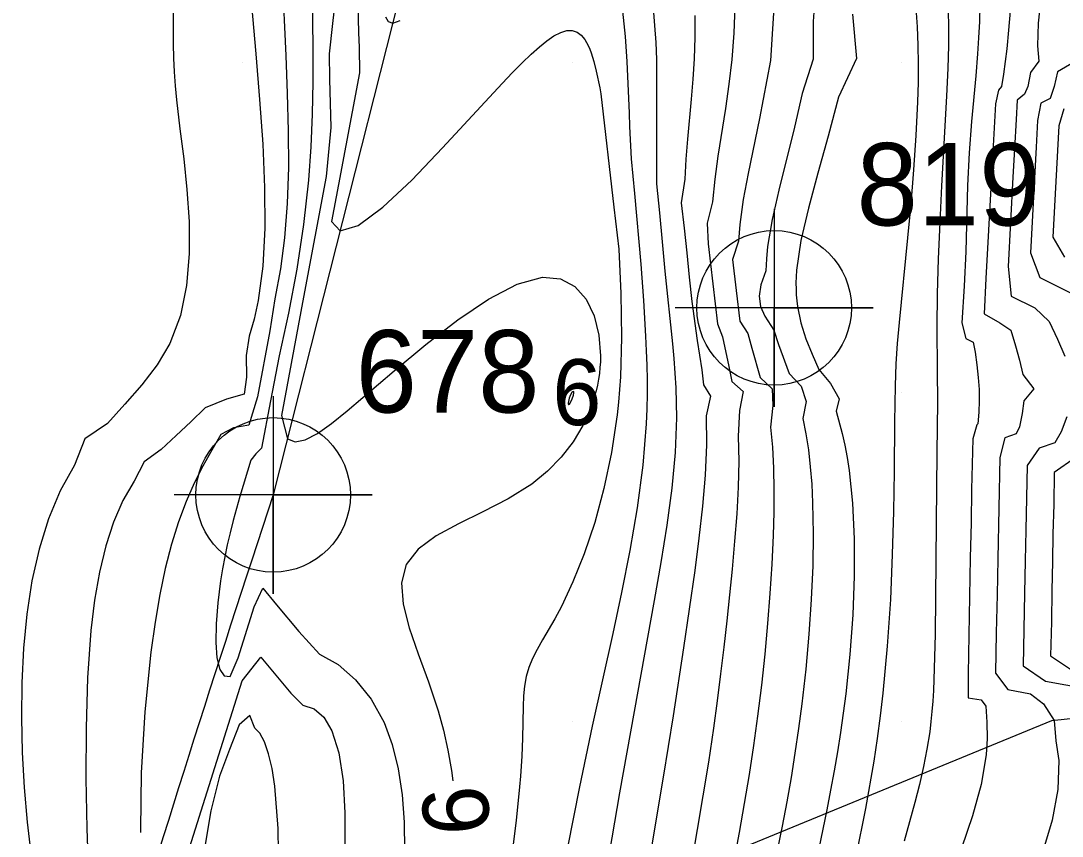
# Model space of a CAD drawing. Extents: x 2602990 to 2605851, y 618069 to 619180.
# Drawn here: x 2603613.27 to 2603644.86, y 618436.53 to 618461.27 of the extents above; entities that cross this region are included whole.
import ezdxf

# ---------------------------------------------------------------- set-up
doc = ezdxf.new("R2010")
doc.units = 0
for name, color, linetype in [('DTM Contours Major', 7, 'Continuous'), ('DTM Contours Minor', 7, 'Continuous'), ('DTM Contours Minor Text', 7, 'Continuous'), ('Exist DTM Breakline', 7, 'Continuous'), ('Exist DTM Breakline Cogo Number', 7, 'Continuous'), ('Exist DTM Breakline Cogo Point CELL', 7, 'Continuous'), ('Exist DTM Crownline', 7, 'Continuous'), ('Exist DTM QL2 LIDAR Elevation Point', 7, 'Continuous'), ('Exist DTM Regular Point CELL', 7, 'Continuous'), ('Exist DTM Regular Point Cogo Number', 7, 'Continuous'), ('Exist Roads EOP', 7, 'Continuous'), ('PH Exist DTM Obscure Area', 7, 'Continuous')]:
    doc.layers.add(name, color=color, linetype=linetype)

# ---------------------------------------------------------------- blocks, each defined once
blk = doc.blocks.new('EXIST DTM BREAKLINE COGO POINT')
at = {"layer": 'Exist DTM Breakline Cogo Point CELL'}
blk.add_lwpolyline([(0, 0.06), (0, -0.06), (0, 0), (0.06, 0), (-0.06, 0)], dxfattribs=at)
blk.add_circle((0, 0), 0.04688, dxfattribs=at)
blk = doc.blocks.new('EXIST DTM REGULAR POINT')
at = {"layer": 'Exist DTM Regular Point CELL'}
blk.add_lwpolyline([(0, 0.06), (0, -0.06), (0, 0), (0.06, 0), (-0.06, 0)], dxfattribs=at)
blk.add_circle((0, 0), 0.04688, dxfattribs=at)

msp = doc.modelspace()

# ---------------------------------------------------------------- linework, layer by layer
at = {"layer": 'DTM Contours Major'}
for points in [[(2603621.201, 618462.593), (2603621.312, 618460.21), (2603621.358, 618459.06), (2603621.388, 618457.924), (2603621.39, 618456.811), (2603621.356, 618455.728), (2603621.277, 618454.684), (2603621.153, 618453.738), (2603620.982, 618452.835), (2603620.827, 618451.857), (2603620.452, 618449.862), (2603620.186, 618448.995), (2603619.722, 618448.915), (2603619.339, 618448.711), (2603619.066, 618448.238), (2603618.794, 618447.751), (2603618.532, 618447.236), (2603618.285, 618446.682), (2603618.053, 618446.062), (2603617.844, 618445.386), (2603617.657, 618444.654), (2603617.491, 618443.864), (2603617.345, 618443.016), (2603617.219, 618442.108), (2603617.037, 618440.3), (2603616.928, 618438.449), (2603616.901, 618436.717), (2603616.904, 618436.643)], [(2603638.506, 618461.469), (2603638.625, 618460.127), (2603638.077, 618458.946), (2603637.769, 618457.77), (2603637.455, 618456.645), (2603637.166, 618455.584), (2603636.938, 618454.598), (2603636.807, 618453.698), (2603636.794, 618453.503), (2603636.788, 618453.314), (2603636.79, 618453.128), (2603636.798, 618452.948), (2603636.813, 618452.771), (2603636.835, 618452.598), (2603636.94, 618452.098), (2603637.093, 618451.62), (2603637.278, 618451.155), (2603637.481, 618450.692), (2603637.836, 618450.263), (2603638.104, 618449.795), (2603638.009, 618449.424), (2603638.19, 618448.745), (2603638.272, 618448.387), (2603638.343, 618448.013), (2603638.404, 618447.622), (2603638.508, 618446.629), (2603638.557, 618445.554), (2603638.557, 618444.416), (2603638.511, 618443.239), (2603638.424, 618442.043), (2603638.298, 618440.851), (2603638.222, 618440.261), (2603638.138, 618439.674), (2603638.046, 618439.09), (2603637.946, 618438.506), (2603637.838, 618437.919), (2603637.723, 618437.328), (2603637.48, 618436.157)], [(2603617.801, 618434.313), (2603619.986, 618441.245), (2603620.554, 618441.954), (2603621.468, 618440.87), (2603621.831, 618440.499), (2603622.172, 618440.395), (2603622.467, 618440.134), (2603622.709, 618439.729), (2603622.922, 618439.052), (2603623.051, 618438.21), (2603623.108, 618437.237), (2603623.107, 618436.167)]]:
    msp.add_lwpolyline(points, dxfattribs=at)
at = {"layer": 'DTM Contours Minor'}
for points in [[(2603623.02, 618463.746), (2603622.733, 618461.188), (2603622.625, 618460.263), (2603622.64, 618459.495), (2603622.682, 618458.031), (2603622.539, 618456.54), (2603621.852, 618452.884), (2603621.182, 618449.295), (2603621.361, 618448.585), (2603621.592, 618448.49), (2603621.897, 618448.552), (2603622.269, 618448.747), (2603622.698, 618449.048), (2603623.176, 618449.431), (2603624.604, 618450.647), (2603625.561, 618451.442), (2603626.527, 618452.189), (2603627.464, 618452.823), (2603628.335, 618453.278), (2603629.101, 618453.488), (2603629.643, 618453.439), (2603630.083, 618453.204), (2603630.423, 618452.816), (2603630.665, 618452.312), (2603630.809, 618451.728), (2603630.857, 618451.097), (2603630.854, 618450.92), (2603630.843, 618450.743), (2603630.825, 618450.566), (2603630.8, 618450.389), (2603630.767, 618450.212), (2603630.727, 618450.035), (2603630.559, 618449.504), (2603630.324, 618448.988), (2603630.025, 618448.494), (2603629.665, 618448.028), (2603629.247, 618447.599), (2603628.773, 618447.213), (2603628.053, 618446.761), (2603627.293, 618446.369), (2603626.548, 618446.007), (2603625.874, 618445.641), (2603625.328, 618445.24), (2603624.966, 618444.771), (2603624.827, 618444.212), (2603624.874, 618443.566), (2603625.059, 618442.844), (2603625.331, 618442.056), (2603625.639, 618441.213), (2603625.935, 618440.328), (2603626.096, 618439.741), (2603626.231, 618439.14), (2603626.339, 618438.525), (2603626.38, 618438.208)], [(2603617.91, 618462.421), (2603617.896, 618461.004), (2603617.897, 618460.566), (2603617.904, 618460.138), (2603617.922, 618459.714), (2603617.953, 618459.29), (2603617.995, 618458.864), (2603618.101, 618457.994), (2603618.215, 618457.082), (2603618.314, 618456.146), (2603618.376, 618455.176), (2603618.379, 618454.198), (2603618.299, 618453.238), (2603618.113, 618452.322), (2603617.795, 618451.477), (2603617.412, 618450.825), (2603616.947, 618450.219), (2603616.432, 618449.636), (2603615.899, 618449.052), (2603615.211, 618448.586), (2603614.901, 618447.783), (2603614.466, 618447.004), (2603614.111, 618446.153), (2603613.828, 618445.239), (2603613.612, 618444.274), (2603613.456, 618443.268), (2603613.354, 618442.231), (2603613.301, 618441.185), (2603613.291, 618440.127), (2603613.319, 618439.064), (2603613.38, 618438.004), (2603613.471, 618436.955), (2603613.586, 618435.922)], [(2603622.113, 618462.264), (2603622.13, 618460.379), (2603622.128, 618459.414), (2603622.11, 618458.433), (2603622.068, 618457.439), (2603621.996, 618456.43), (2603621.847, 618455.082), (2603621.644, 618453.73), (2603621.396, 618452.398), (2603621.114, 618451.105), (2603620.847, 618449.733), (2603620.578, 618448.296), (2603620.408, 618448.126), (2603620.252, 618447.94), (2603619.915, 618446.832), (2603619.812, 618446.471), (2603619.713, 618446.102), (2603619.621, 618445.734), (2603619.537, 618445.367), (2603619.461, 618445.001), (2603619.393, 618444.636), (2603619.334, 618444.272), (2603619.249, 618443.607), (2603619.2, 618442.975), (2603619.19, 618442.407), (2603619.225, 618441.934), (2603619.307, 618441.585), (2603619.443, 618441.391), (2603619.629, 618441.368), (2603619.869, 618441.937), (2603620.356, 618443.486), (2603620.612, 618444.054), (2603621.028, 618443.548), (2603621.712, 618442.736), (2603622.333, 618442.055), (2603622.896, 618441.737), (2603623.427, 618441.275), (2603623.901, 618440.685), (2603624.292, 618439.981), (2603624.543, 618439.306), (2603624.723, 618438.57), (2603624.839, 618437.782), (2603624.898, 618436.953), (2603624.909, 618436.092)], [(2603637.393, 618462.389), (2603637.31, 618461.244), (2603637.314, 618460.101), (2603636.979, 618459.062), (2603636.747, 618458.04), (2603636.265, 618456.125), (2603636.066, 618455.243), (2603635.929, 618454.422), (2603635.891, 618454.043), (2603635.874, 618453.677), (2603635.719, 618453.26), (2603635.676, 618452.911), (2603635.715, 618452.597), (2603635.848, 618452.305), (2603636.116, 618451.884), (2603636.258, 618451.443), (2603636.58, 618450.564), (2603636.95, 618450.186), (2603637.101, 618449.721), (2603636.998, 618449.2), (2603637.091, 618448.734), (2603637.166, 618448.247), (2603637.223, 618447.737), (2603637.265, 618447.204), (2603637.293, 618446.645), (2603637.309, 618445.714), (2603637.296, 618444.729), (2603637.253, 618443.706), (2603637.183, 618442.658), (2603637.088, 618441.599), (2603636.969, 618440.543), (2603636.869, 618439.792), (2603636.759, 618439.048), (2603636.639, 618438.308), (2603636.509, 618437.571), (2603636.37, 618436.834), (2603636.223, 618436.095)], [(2603636.133, 618461.988), (2603636.077, 618461.02), (2603636.013, 618460.065), (2603635.682, 618458.302), (2603635.336, 618456.635), (2603635.189, 618455.846), (2603635.084, 618455.09), (2603635.042, 618454.577), (2603634.866, 618454.023), (2603634.978, 618453.087), (2603635.084, 618452.155), (2603635.332, 618451.777), (2603635.452, 618451.335), (2603635.704, 618450.446), (2603636.068, 618450.103), (2603636.086, 618449.599), (2603636.012, 618448.938), (2603636.073, 618448.331), (2603636.108, 618447.697), (2603636.121, 618447.039), (2603636.115, 618446.355), (2603636.094, 618445.646), (2603636.054, 618444.783), (2603635.999, 618443.892), (2603635.928, 618442.98), (2603635.843, 618442.051), (2603635.742, 618441.113), (2603635.626, 618440.172), (2603635.502, 618439.282), (2603635.366, 618438.396), (2603635.221, 618437.515), (2603635.066, 618436.641), (2603634.904, 618435.776)], [(2603620.272, 618461.75), (2603620.403, 618460.265), (2603620.518, 618458.876), (2603620.611, 618457.519), (2603620.666, 618456.213), (2603620.672, 618454.975), (2603620.614, 618453.825), (2603620.479, 618452.78), (2603620.357, 618452.218), (2603620.204, 618451.696), (2603620.109, 618451.111), (2603620.125, 618450.459), (2603620.05, 618449.934), (2603619.511, 618449.784), (2603618.869, 618449.522), (2603618.433, 618449.101), (2603617.982, 618448.688), (2603617.533, 618448.263), (2603617.02, 618447.89), (2603616.716, 618447.303), (2603616.373, 618446.716), (2603616.086, 618446.059), (2603615.849, 618445.333), (2603615.66, 618444.542), (2603615.512, 618443.686), (2603615.402, 618442.77), (2603615.3, 618441.333), (2603615.254, 618439.819), (2603615.251, 618438.277), (2603615.279, 618436.756), (2603615.324, 618435.303)], [(2603623.497, 618461.783), (2603623.52, 618460.898), (2603623.539, 618460.464), (2603623.546, 618459.686), (2603622.908, 618456.299), (2603622.702, 618455.181), (2603622.959, 618454.891), (2603623.511, 618455.059), (2603624.257, 618455.61), (2603625.131, 618456.432), (2603626.068, 618457.408), (2603627.873, 618459.365), (2603628.187, 618459.694), (2603628.48, 618459.991), (2603628.752, 618460.253), (2603629.004, 618460.478), (2603629.234, 618460.663), (2603629.444, 618460.806), (2603629.654, 618460.914), (2603629.84, 618460.969), (2603630.004, 618460.972), (2603630.148, 618460.926), (2603630.276, 618460.833), (2603630.388, 618460.695), (2603630.439, 618460.61), (2603630.488, 618460.514), (2603630.534, 618460.407), (2603630.577, 618460.291), (2603630.659, 618460.027), (2603630.732, 618459.737), (2603630.837, 618459.236), (2603630.871, 618459.052), (2603631.268, 618455.614), (2603631.413, 618454.34), (2603631.477, 618452.993), (2603631.495, 618451.662), (2603631.49, 618451.259), (2603631.479, 618450.861), (2603631.461, 618450.468), (2603631.437, 618450.079), (2603631.406, 618449.694), (2603631.366, 618449.312), (2603631.197, 618448.173), (2603630.965, 618447.079), (2603630.683, 618446.047), (2603630.364, 618445.095), (2603630.024, 618444.24), (2603629.674, 618443.5), (2603629.473, 618443.127), (2603629.098, 618442.483), (2603628.934, 618442.195), (2603628.794, 618441.918), (2603628.683, 618441.644), (2603628.605, 618441.368), (2603628.554, 618441.083), (2603628.525, 618440.783), (2603628.509, 618440.466), (2603628.49, 618439.506), (2603628.469, 618438.959), (2603628.432, 618438.352), (2603628.406, 618438.024), (2603628.301, 618437.006), (2603628.159, 618435.878)], [(2603632.455, 618461.652), (2603632.5, 618461.126), (2603632.534, 618460.609), (2603632.554, 618460.097), (2603632.562, 618459.611), (2603632.559, 618458.637), (2603632.555, 618457.647), (2603632.554, 618456.323), (2603632.651, 618455.439), (2603632.725, 618454.561), (2603632.811, 618453.675), (2603633.039, 618451.465), (2603633.08, 618451.022), (2603633.115, 618450.578), (2603633.142, 618450.131), (2603633.158, 618449.678), (2603633.162, 618449.217), (2603633.12, 618448.171), (2603633.019, 618447.085), (2603632.871, 618445.967), (2603632.69, 618444.827), (2603632.487, 618443.676), (2603631.877, 618440.312), (2603631.44, 618437.842), (2603630.973, 618435.114)], [(2603634.932, 618461.706), (2603634.903, 618460.893), (2603634.843, 618460.093), (2603634.757, 618459.34), (2603634.649, 618458.601), (2603634.422, 618457.161), (2603634.325, 618456.46), (2603634.255, 618455.771), (2603634.096, 618455.13), (2603634.128, 618454.499), (2603634.269, 618453.285), (2603634.408, 618452.07), (2603634.562, 618451.679), (2603634.751, 618450.781), (2603634.84, 618450.327), (2603635.184, 618450.022), (2603635.071, 618449.448), (2603635.037, 618448.665), (2603635.053, 618447.907), (2603635.036, 618447.122), (2603634.992, 618446.312), (2603634.928, 618445.48), (2603634.851, 618444.63), (2603634.774, 618443.851), (2603634.692, 618443.061), (2603634.602, 618442.26), (2603634.504, 618441.449), (2603634.399, 618440.63), (2603634.284, 618439.802), (2603634.132, 618438.778), (2603633.968, 618437.751), (2603633.796, 618436.729), (2603633.619, 618435.721)], [(2603640.43, 618461.653), (2603640.463, 618461.085), (2603640.485, 618460.524), (2603640.494, 618459.966), (2603640.491, 618459.391), (2603640.476, 618458.806), (2603640.428, 618457.786), (2603640.357, 618456.746), (2603640.271, 618455.705), (2603640.175, 618454.685), (2603639.916, 618452.116), (2603639.861, 618451.478), (2603639.82, 618450.856), (2603639.794, 618450.187), (2603639.777, 618449.101), (2603639.764, 618447.595), (2603639.746, 618446.38), (2603639.711, 618445.075), (2603639.652, 618443.705), (2603639.56, 618442.295), (2603639.427, 618440.87), (2603639.346, 618440.183), (2603639.253, 618439.496), (2603639.149, 618438.806), (2603638.898, 618437.367), (2603638.609, 618435.913)], [(2603641.409, 618461.738), (2603641.416, 618460.915), (2603641.412, 618460.51), (2603641.393, 618459.828), (2603641.353, 618458.985), (2603641.202, 618456.257), (2603641.149, 618455.145), (2603641.105, 618454.044), (2603641.075, 618452.982), (2603641.064, 618451.985), (2603641.076, 618450.642), (2603641.079, 618449.708), (2603641.057, 618448.162), (2603641.041, 618446.035), (2603641.026, 618443.763), (2603641.01, 618442.655), (2603640.984, 618441.611), (2603640.957, 618440.946), (2603640.938, 618440.626), (2603640.914, 618440.312), (2603640.884, 618440.003), (2603640.846, 618439.696), (2603640.763, 618439.169), (2603640.657, 618438.638), (2603640.532, 618438.1), (2603640.391, 618437.548), (2603640.069, 618436.38)], [(2603642.369, 618461.746), (2603642.353, 618461.245), (2603642.33, 618460.752), (2603642.298, 618460.263), (2603642.241, 618459.595), (2603642.112, 618458.215), (2603642.043, 618457.257), (2603641.994, 618456.265), (2603641.943, 618454.269), (2603641.889, 618453.219), (2603641.825, 618452.099), (2603641.945, 618451.627), (2603642.161, 618451.518), (2603642.227, 618451.21), (2603642.279, 618450.824), (2603642.319, 618450.448), (2603642.342, 618450.077), (2603642.345, 618449.736), (2603642.332, 618449.39), (2603642.309, 618449.034), (2603642.275, 618449.007), (2603642.151, 618448.586), (2603642.117, 618447.05), (2603642.103, 618446.038), (2603642.078, 618444.977), (2603642.012, 618441.452), (2603642.014, 618440.73), (2603642.404, 618440.664), (2603642.547, 618440.472), (2603642.58, 618439.986), (2603642.585, 618439.496), (2603642.555, 618438.995), (2603642.403, 618438.094), (2603642.145, 618437.147), (2603641.808, 618436.163)], [(2603644.211, 618461.853), (2603644.141, 618461.19), (2603644.117, 618460.508), (2603644.154, 618460.046), (2603643.906, 618459.695), (2603643.827, 618459.275), (2603643.721, 618459.036), (2603643.501, 618458.855), (2603643.466, 618458.273), (2603643.42, 618457.379), (2603643.369, 618456.527), (2603643.223, 618453.812), (2603643.318, 618452.915), (2603644.038, 618452.56), (2603644.47, 618452.14), (2603644.727, 618451.604), (2603644.95, 618451.095)], [(2603624.333, 618461.385), (2603624.42, 618461.242), (2603624.557, 618461.198), (2603624.778, 618461.279)], [(2603631.53, 618461.559), (2603631.571, 618461.179), (2603631.604, 618460.795), (2603631.653, 618460.029), (2603631.724, 618458.462), (2603631.736, 618458.059), (2603631.785, 618457.076), (2603631.895, 618456.029), (2603632.078, 618453.878), (2603632.161, 618452.785), (2603632.228, 618451.695), (2603632.248, 618451.255), (2603632.263, 618450.816), (2603632.272, 618450.377), (2603632.273, 618449.936), (2603632.264, 618449.49), (2603632.246, 618449.04), (2603632.142, 618447.782), (2603631.97, 618446.494), (2603631.749, 618445.2), (2603631.496, 618443.919), (2603631.229, 618442.676), (2603630.608, 618439.861), (2603630.223, 618438.022), (2603629.859, 618436.187)], [(2603633.724, 618461.432), (2603633.724, 618460.768), (2603633.703, 618460.115), (2603633.664, 618459.497), (2603633.611, 618458.885), (2603633.497, 618457.672), (2603633.449, 618457.067), (2603633.417, 618456.459), (2603633.305, 618455.74), (2603633.395, 618454.972), (2603633.477, 618454.228), (2603633.546, 618453.487), (2603633.632, 618452.752), (2603633.795, 618451.568), (2603633.866, 618451.124), (2603633.93, 618450.672), (2603633.986, 618450.217), (2603634.194, 618449.873), (2603634.061, 618449.281), (2603634.072, 618448.4), (2603634.034, 618447.483), (2603633.955, 618446.537), (2603633.846, 618445.57), (2603633.716, 618444.587), (2603633.378, 618442.243), (2603633.065, 618440.178), (2603632.764, 618438.316), (2603631.989, 618433.724)], [(2603643.288, 618461.558), (2603643.241, 618460.982), (2603643.182, 618460.416), (2603643.082, 618459.652), (2603643.027, 618459.27), (2603642.935, 618459.161), (2603642.84, 618458.747), (2603642.707, 618456.377), (2603642.548, 618453.451), (2603642.494, 618452.376), (2603642.976, 618452.103), (2603643.306, 618451.876), (2603643.449, 618451.409), (2603643.574, 618450.966), (2603643.667, 618450.539), (2603644.008, 618450.103), (2603643.7, 618449.738), (2603643.647, 618449.349), (2603643.567, 618448.946), (2603643.473, 618448.737), (2603643.121, 618448.618), (2603642.972, 618448.015), (2603642.91, 618444.938), (2603642.893, 618443.855), (2603642.864, 618442.694), (2603642.843, 618441.477), (2603643.217, 618440.973), (2603643.906, 618440.849), (2603644.302, 618440.546), (2603644.623, 618440.034), (2603644.673, 618439.421), (2603644.761, 618438.826), (2603644.735, 618437.947), (2603644.559, 618437.009), (2603644.264, 618436.032)], [(2603645.208, 618460.005), (2603644.725, 618459.723), (2603644.618, 618459.269), (2603644.501, 618458.906), (2603644.213, 618458.766), (2603644.116, 618458.243), (2603644.077, 618457.434), (2603643.899, 618454.226), (2603644.182, 618453.475), (2603645.138, 618453.008)], [(2603644.915, 618458.6), (2603644.76, 618458.079), (2603644.579, 618454.702), (2603644.932, 618454.094)], [(2603630.053, 618450), (2603630.046, 618450.012), (2603630.035, 618450.015), (2603630.021, 618450.011), (2603629.992, 618449.986), (2603629.949, 618449.917), (2603629.911, 618449.817), (2603629.886, 618449.717), (2603629.881, 618449.676), (2603629.882, 618449.645), (2603629.888, 618449.63), (2603629.899, 618449.627), (2603629.916, 618449.64), (2603629.939, 618449.67), (2603630, 618449.793), (2603630.04, 618449.913), (2603630.055, 618449.982), (2603630.053, 618450)], [(2603645.01, 618449.254), (2603644.836, 618448.799), (2603644.646, 618448.467), (2603644.169, 618448.3), (2603643.8, 618447.775), (2603643.762, 618445.813), (2603643.738, 618444.882), (2603643.723, 618443.902), (2603643.678, 618441.697), (2603644.361, 618441.227), (2603646.211, 618440.895)], [(2603645.257, 618448.002), (2603644.622, 618447.558), (2603644.609, 618446.593), (2603644.584, 618445.706), (2603644.573, 618444.857), (2603644.555, 618443.981), (2603644.54, 618443.029), (2603644.515, 618441.995), (2603645.205, 618441.535)], [(2603621.105, 618435.307), (2603621.08, 618436.758), (2603620.979, 618438.041), (2603620.894, 618438.577), (2603620.789, 618439.027), (2603620.665, 618439.386), (2603620.526, 618439.649), (2603620.375, 618439.808), (2603620.219, 618440.191), (2603619.898, 618439.901), (2603619.601, 618439.155), (2603619.305, 618438.348), (2603619.04, 618437.292), (2603618.823, 618436.028)]]:
    msp.add_lwpolyline(points, dxfattribs=at)
at = {"layer": 'Exist DTM Breakline'}
msp.add_line((2603625.628, 618465.423), (2603620.929, 618446.882), dxfattribs=at)
msp.add_spline([(2603620.929, 618446.882), (2603612.359, 618415.215), (2603610.953, 618372.558), (2603618.76, 618335.828), (2603633.155, 618328.185), (2603650.641, 618336.311)], degree=3, dxfattribs=at)
at = {"layer": 'Exist DTM Crownline'}
msp.add_spline([(2603233.488, 618380.754), (2603285.185, 618400.095), (2603335.457, 618418.629), (2603390.812, 618439.069), (2603440.087, 618457.325), (2603493.996, 618477.231), (2603542.655, 618495.301), (2603600.808, 618516.867), (2603653.659, 618536.362), (2603706.222, 618555.742), (2603764.811, 618577.593), (2603823.52, 618599.847), (2603878.564, 618620.56), (2603937.951, 618643.078), (2603997.369, 618665.789), (2604036.209, 618680.665), (2604055.311, 618688.017)], degree=3, dxfattribs=at)
at = {"layer": 'Exist DTM QL2 LIDAR Elevation Point'}
for p, q in [((2603620, 618460), (2603620, 618460)), ((2603630, 618460), (2603630, 618460)), ((2603640, 618460), (2603640, 618460)), ((2603620, 618450), (2603620, 618450)), ((2603630, 618450), (2603630, 618450)), ((2603640, 618450), (2603640, 618450)), ((2603620, 618440), (2603620, 618440)), ((2603630, 618440), (2603630, 618440)), ((2603640, 618440), (2603640, 618440))]:
    msp.add_line(p, q, dxfattribs=at)
at = {"layer": 'Exist Roads EOP'}
for points in [[(2603230.17, 618389.98), (2603282.929, 618409.597), (2603332.773, 618427.868), (2603388.167, 618448.413), (2603437.203, 618466.721), (2603490.778, 618486.527), (2603539.039, 618504.558), (2603597.451, 618526.156), (2603651.053, 618545.972), (2603705.208, 618566.084), (2603762.02, 618587.183), (2603820.334, 618609.162), (2603876.341, 618629.99), (2603934.909, 618652.28), (2603996.409, 618675.568), (2604033.216, 618689.957), (2604052.01, 618697.199)], [(2604034.633, 618668.486), (2603984.89, 618650.123), (2603936.767, 618631.654), (2603888.195, 618613.335), (2603837.766, 618594.258), (2603782.918, 618573.705), (2603731.939, 618554.39), (2603671.126, 618532.171), (2603621.822, 618514.106), (2603561.545, 618491.877), (2603506.421, 618471.293), (2603452.163, 618451.33), (2603398.364, 618431.316), (2603341.431, 618410.355), (2603281.65, 618388.199), (2603223.033, 618366.475), (2603185.717, 618352.612)]]:
    msp.add_spline(points, degree=3, dxfattribs=at)
at = {"layer": 'PH Exist DTM Obscure Area'}
msp.add_lwpolyline([(2603620.673, 618420.489), (2603628.196, 618430.92), (2603632.498, 618435.084), (2603644.551, 618440.041), (2603661.459, 618441.879), (2603676.685, 618446.873), (2603689.92, 618451.256), (2603703.212, 618450.584), (2603689.618, 618436.439), (2603677.658, 618423.371), (2603671.253, 618418.008), (2603656.951, 618414.436), (2603642.952, 618415.217), (2603633.838, 618410.293), (2603630.207, 618398.848), (2603629.291, 618386.376), (2603630.839, 618374.285), (2603630.441, 618367.932)], dxfattribs=at)

# ---------------------------------------------------------------- block references
at = {"layer": 'Exist DTM Breakline Cogo Point CELL', "xscale": 50, "yscale": 50}
msp.add_blockref('EXIST DTM BREAKLINE COGO POINT', (2603620.929, 618446.882), dxfattribs=at)
at = {"layer": 'Exist DTM Regular Point CELL', "xscale": 50, "yscale": 50}
msp.add_blockref('EXIST DTM REGULAR POINT', (2603636.127, 618452.558), dxfattribs=at)

# ---------------------------------------------------------------- texts
at = {"layer": 'DTM Contours Minor Text'}
msp.add_text('6', height=2, dxfattribs=at).set_placement((2603629.399, 618449))
msp.add_text('6', height=2, rotation=93.2423, dxfattribs=at).set_placement((2603627.509, 618436.616))
at = {"layer": 'Exist DTM Breakline Cogo Number'}
msp.add_text('678', height=2.5, dxfattribs=at).set_placement((2603623.429, 618449.382))
at = {"layer": 'Exist DTM Regular Point Cogo Number'}
msp.add_text('819', height=2.5, dxfattribs=at).set_placement((2603638.627, 618455.058))

doc.saveas('drawing.dxf')
